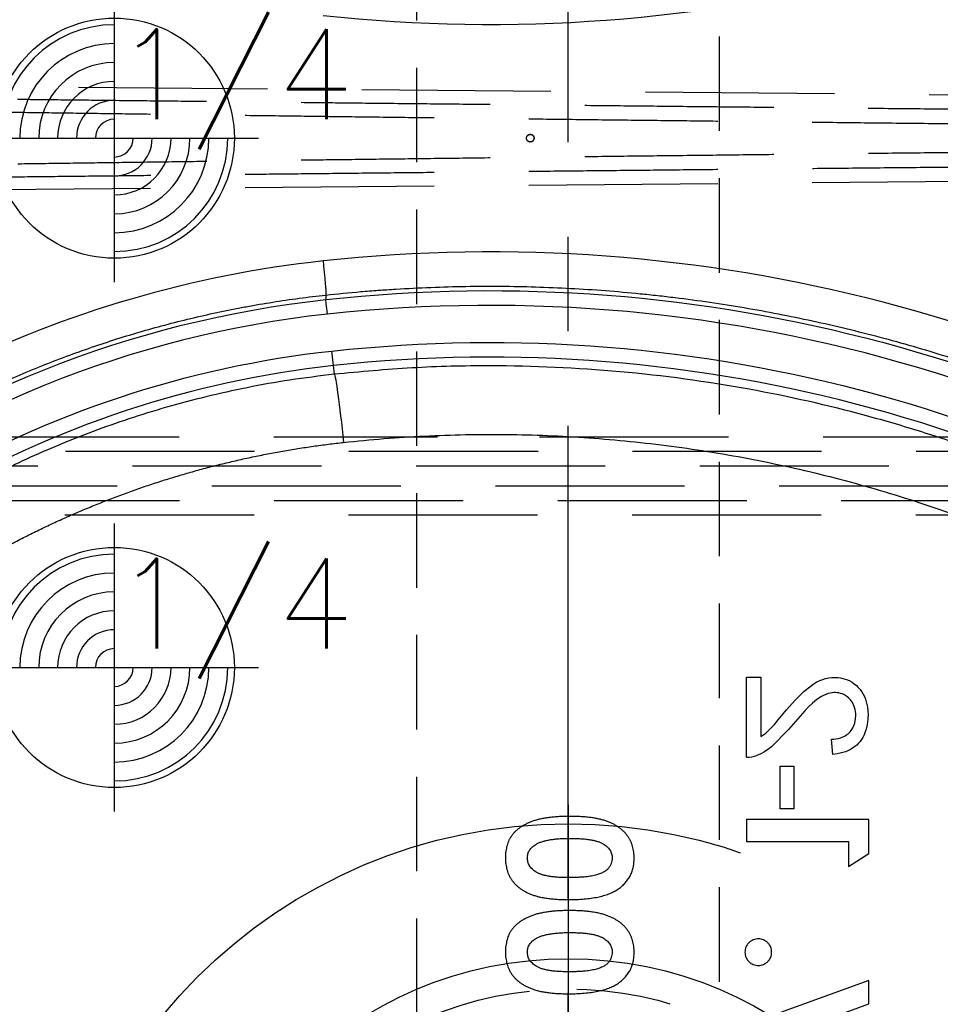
# Model space of a CAD drawing. Extents: x 2651 to 7771, y -1163 to 1075.
# Tile 272 of 490: x 4218 to 4243, y 665 to 691. Entities that reach past the tile are written whole.
import ezdxf

# ---------------------------------------------------------------- set-up
doc = ezdxf.new("R2010")
doc.units = 0
doc.header["$LTSCALE"] = 10
for name, pattern in [('CENTER', [2, 1.25, -0.25, 0.25, -0.25]), ('CNSCEN', [17, 15, -1, 0, -1]), ('CNSHID', [4, 3, -1]), ('DASHED', [0.75, 0.5, -0.25]), ('HIDDEN', [0.375, 0.25, -0.125])]:
    doc.linetypes.add(name, pattern=pattern)
doc.layers.get('0').update_dxf_attribs({"linetype": 'CONTINUOUS'})
doc.layers.get('Defpoints').update_dxf_attribs({"linetype": 'CONTINUOUS'})
for name, color, linetype in [('1', 7, 'CONTINUOUS'), ('CEN', 1, 'CENTER'), ('COOL', 150, 'HIDDEN'), ('DIM', 3, 'CONTINUOUS'), ('LAYER_108', 7, 'CONTINUOUS'), ('PIN', 3, 'CONTINUOUS'), ('WL1-HL', 4, 'CNSHID'), ('WOR1-CL', 1, 'CNSCEN')]:
    doc.layers.add(name, color=color, linetype=linetype)
doc.styles.get("Standard").update_dxf_attribs({"font": 'romans.shx'})
doc.dimstyles.new('MM& INCH5', dxfattribs={"dimtxt": 5, "dimasz": 2.5, "dimexe": 1, "dimexo": 0.5, "dimtad": 0, "dimrnd": 1.38778e-17, "dimzin": 9, "dimdsep": 46, "dimtxsty": 'Standard', "dimblk": 'CLOSED', "dimcen": 0, "dimclrd": 3, "dimclre": 3, "dimclrt": 3, "dimazin": 2, "dimtfac": 0.75, "dimtofl": 0, "dimtmove": 0, "dimatfit": 3, "dimfxl": 0, "dimtolj": 1, "dimarcsym": 0})

# ---------------------------------------------------------------- blocks, each defined once
blk = doc.blocks.new('DSD')
at = {"layer": '1', "color": 7, "linetype": 'Continuous'}
for p, q in [((478.967, 542.722), (476.666, 541.888)), ((476.666, 541.269), (479.905, 542.443)), ((476.666, 541.888), (476.666, 541.269))]:
    blk.add_line(p, q, dxfattribs=at)
at = {"layer": '1', "color": 6, "linetype": 'DASHED'}
for p, q in [((499.898, 528.58), (462.919, 528.58)), ((501.545, 528.191), (468.644, 528.191)), ((468.644, 527.673), (501.545, 527.673)), ((462.919, 527.284), (499.898, 527.284)), ((500.665, 520.364), (462.577, 520.032)), ((462.577, 517.956), (500.665, 517.624))]:
    blk.add_line(p, q, dxfattribs=at)
at = {"layer": '1', "color": 252, "linetype": 'Continuous'}
for p, q in [((490.803, 525.238), (490.828, 525.01)), ((490.828, 525.01), (490.87, 524.624))]:
    blk.add_line(p, q, dxfattribs=at)
at = {"layer": '1', "color": 110, "linetype": 'Continuous'}
for centre, radius, start, end in [((487.959, 551.472), 27.988, 276.2148, 338.982), ((486.693, 563.151), 39.735, 230.6179, 276.2068)]:
    blk.add_arc(centre, radius, start, end, dxfattribs=at)
at = {"layer": '1', "color": 252, "linetype": 'Continuous', "extrusion": (0, 0, -1)}
for centre, radius, start, end in [((-487.959, 551.472), 28.376, 202.1388, 263.7853), ((-486.693, 563.151), 38.753, 263.8121, 306.7396), ((-486.693, 563.151), 40.124, 263.7932, 306.1972), ((-487.959, 551.472), 27.006, 239.4774, 263.8121)]:
    blk.add_arc(centre, radius, start, end, dxfattribs=at)
at = {"layer": '1', "color": 252, "linetype": 'Continuous'}
for centre, radius, start, end in [((486.693, 563.151), 38.365, 233.2604, 276.1879), ((487.959, 551.472), 26.617, 276.1879, 300.5226)]:
    blk.add_arc(centre, radius, start, end, dxfattribs=at)
for centre, major_axis, start_param, end_param in [((486.674, 563.151), (-41.149, 0), 0.952596, 1.678692), ((487.939, 551.472), (-29.401, 0), 1.678696, 2.031295), ((486.674, 474.837), (-41.149, 0), 4.604494, 5.330589)]:
    blk.add_ellipse(centre, major_axis=major_axis, ratio=1, start_param=start_param, end_param=end_param, dxfattribs=at)
at = {"layer": '1', "color": 252, "linetype": 'Continuous', "extrusion": (0, 0, -1)}
blk.add_ellipse((490.608, 527.041), major_axis=(-0.196, 1.803), ratio=0.026024, start_param=3.150322, end_param=4.715216, dxfattribs=at)
at = {"layer": '1', "color": 7, "linetype": 'Continuous'}
for points, knots in [([(484.61, 541.622), (484.539, 541.621), (484.4, 541.62), (484.2, 541.607), (484.015, 541.587), (483.845, 541.558), (483.69, 541.521), (483.552, 541.475), (483.427, 541.422), (483.353, 541.378), (483.317, 541.356)], [0, 0, 0, 0, 0.161071, 0.310789, 0.449904, 0.578376, 0.696617, 0.805987, 0.906562, 1, 1, 1, 1]), ([(486.281, 540.515), (486.28, 540.543), (486.279, 540.6), (486.272, 540.684), (486.258, 540.763), (486.24, 540.839), (486.216, 540.912), (486.187, 540.982), (486.152, 541.047), (486.112, 541.11), (486.067, 541.168), (486.016, 541.223), (485.96, 541.276), (485.897, 541.325), (485.83, 541.37), (485.757, 541.412), (485.679, 541.451), (485.594, 541.487), (485.502, 541.519), (485.402, 541.547), (485.292, 541.57), (485.173, 541.589), (485.046, 541.603), (484.909, 541.614), (484.763, 541.621), (484.662, 541.622), (484.61, 541.622)], [0, 0, 0, 0, 0.038217, 0.074867, 0.110158, 0.144454, 0.17808, 0.211171, 0.243687, 0.275872, 0.308376, 0.341263, 0.37515, 0.409655, 0.445157, 0.482073, 0.520576, 0.560554, 0.603108, 0.648689, 0.697948, 0.750768, 0.807309, 0.867656, 0.931861, 1, 1, 1, 1]), ([(483.317, 541.356), (483.282, 541.331), (483.213, 541.282), (483.123, 541.196), (483.047, 541.103), (482.984, 541.003), (482.935, 540.895), (482.901, 540.78), (482.881, 540.658), (482.878, 540.574), (482.876, 540.531)], [0, 0, 0, 0, 0.132314, 0.2587, 0.380912, 0.500535, 0.620923, 0.742376, 0.868281, 1, 1, 1, 1]), ([(479.592, 540.875), (479.569, 540.873), (479.522, 540.871), (479.456, 540.85), (479.395, 540.818), (479.342, 540.773), (479.297, 540.719), (479.264, 540.658), (479.244, 540.591), (479.242, 540.545), (479.241, 540.522)], [0, 0, 0, 0, 0.128226, 0.250531, 0.372639, 0.499833, 0.627179, 0.749842, 0.87294, 1, 1, 1, 1]), ([(479.946, 540.522), (479.945, 540.545), (479.943, 540.591), (479.923, 540.658), (479.889, 540.719), (479.844, 540.773), (479.79, 540.819), (479.729, 540.85), (479.662, 540.871), (479.616, 540.873), (479.592, 540.875)], [0, 0, 0, 0, 0.126678, 0.249735, 0.372031, 0.499739, 0.627447, 0.750221, 0.872159, 1, 1, 1, 1]), ([(483.458, 540.517), (483.459, 540.543), (483.461, 540.592), (483.481, 540.665), (483.512, 540.733), (483.55, 540.785), (483.585, 540.824), (483.618, 540.851), (483.654, 540.877), (483.695, 540.9), (483.741, 540.922), (483.79, 540.943), (483.845, 540.961), (483.904, 540.978), (483.969, 540.993), (484.041, 541.006), (484.12, 541.017), (484.205, 541.025), (484.298, 541.032), (484.398, 541.037), (484.505, 541.04), (484.579, 541.04), (484.617, 541.041)], [0, 0, 0, 0, 0.053834, 0.105543, 0.158054, 0.211987, 0.240207, 0.269794, 0.301343, 0.334608, 0.370284, 0.408089, 0.448681, 0.492069, 0.538664, 0.590371, 0.646388, 0.707195, 0.772947, 0.843643, 0.919308, 1, 1, 1, 1]), ([(484.617, 541.041), (484.666, 541.04), (484.761, 541.039), (484.897, 541.033), (485.021, 541.021), (485.133, 541.006), (485.233, 540.985), (485.322, 540.961), (485.399, 540.932), (485.465, 540.897), (485.52, 540.86), (485.568, 540.818), (485.609, 540.775), (485.642, 540.729), (485.668, 540.68), (485.686, 540.628), (485.697, 540.573), (485.699, 540.536), (485.7, 540.517)], [0, 0, 0, 0, 0.110734, 0.212341, 0.305502, 0.389835, 0.46669, 0.535262, 0.596763, 0.651066, 0.701036, 0.74786, 0.791833, 0.834284, 0.875334, 0.916035, 0.957652, 1, 1, 1, 1]), ([(479.241, 540.522), (479.242, 540.498), (479.244, 540.452), (479.263, 540.385), (479.297, 540.325), (479.342, 540.271), (479.395, 540.226), (479.456, 540.193), (479.522, 540.172), (479.569, 540.17), (479.592, 540.169)], [0, 0, 0, 0, 0.12712, 0.250277, 0.371969, 0.499375, 0.62663, 0.749351, 0.871713, 1, 1, 1, 1]), ([(479.592, 540.169), (479.616, 540.17), (479.662, 540.172), (479.729, 540.193), (479.79, 540.226), (479.844, 540.271), (479.889, 540.325), (479.923, 540.385), (479.943, 540.452), (479.945, 540.498), (479.946, 540.522)], [0, 0, 0, 0, 0.127902, 0.249898, 0.37328, 0.501049, 0.628817, 0.750146, 0.873261, 1, 1, 1, 1]), ([(482.876, 540.531), (482.877, 540.503), (482.878, 540.448), (482.886, 540.366), (482.9, 540.288), (482.919, 540.212), (482.943, 540.14), (482.973, 540.07), (483.009, 540.003), (483.05, 539.94), (483.096, 539.879), (483.149, 539.822), (483.207, 539.768), (483.271, 539.719), (483.341, 539.673), (483.416, 539.63), (483.497, 539.591), (483.584, 539.555), (483.679, 539.523), (483.782, 539.496), (483.893, 539.473), (484.014, 539.454), (484.143, 539.439), (484.281, 539.429), (484.428, 539.422), (484.528, 539.422), (484.58, 539.421)], [0, 0, 0, 0, 0.036635, 0.072034, 0.106626, 0.140306, 0.173619, 0.206426, 0.239067, 0.271883, 0.30484, 0.338529, 0.372616, 0.407548, 0.443719, 0.481312, 0.520113, 0.560913, 0.604025, 0.650075, 0.699572, 0.752363, 0.808789, 0.868954, 0.932675, 1, 1, 1, 1]), ([(484.58, 540.003), (484.529, 540.003), (484.431, 540.003), (484.29, 540.011), (484.161, 540.021), (484.044, 540.037), (483.94, 540.056), (483.849, 540.081), (483.769, 540.11), (483.701, 540.144), (483.644, 540.181), (483.594, 540.221), (483.552, 540.264), (483.517, 540.309), (483.49, 540.357), (483.471, 540.408), (483.46, 540.462), (483.458, 540.498), (483.458, 540.517)], [0, 0, 0, 0, 0.112115, 0.215802, 0.310203, 0.395993, 0.47341, 0.542778, 0.604548, 0.659357, 0.708764, 0.755356, 0.798687, 0.840017, 0.880203, 0.919733, 0.959049, 1, 1, 1, 1]), ([(484.58, 539.421), (484.632, 539.422), (484.734, 539.422), (484.882, 539.429), (485.021, 539.44), (485.151, 539.454), (485.272, 539.474), (485.385, 539.497), (485.489, 539.524), (485.583, 539.557), (485.671, 539.593), (485.752, 539.632), (485.827, 539.674), (485.896, 539.718), (485.959, 539.767), (486.017, 539.817), (486.067, 539.871), (486.113, 539.928), (486.153, 539.988), (486.188, 540.052), (486.216, 540.12), (486.24, 540.191), (486.258, 540.267), (486.272, 540.346), (486.279, 540.429), (486.28, 540.486), (486.281, 540.515)], [0, 0, 0, 0, 0.068491, 0.133077, 0.193829, 0.251083, 0.304401, 0.354408, 0.401295, 0.444701, 0.485692, 0.524676, 0.562307, 0.597947, 0.632474, 0.665752, 0.697985, 0.729586, 0.760825, 0.792355, 0.824313, 0.857156, 0.890927, 0.92596, 0.962061, 1, 1, 1, 1]), ([(485.7, 540.517), (485.699, 540.499), (485.698, 540.463), (485.687, 540.411), (485.67, 540.362), (485.645, 540.316), (485.613, 540.272), (485.575, 540.232), (485.529, 540.195), (485.495, 540.173), (485.477, 540.162)], [0, 0, 0, 0, 0.124035, 0.242846, 0.360342, 0.479042, 0.599334, 0.725488, 0.858549, 1, 1, 1, 1]), ([(485.477, 540.162), (485.453, 540.149), (485.403, 540.122), (485.318, 540.09), (485.223, 540.063), (485.116, 540.04), (484.998, 540.024), (484.868, 540.011), (484.728, 540.004), (484.631, 540.003), (484.58, 540.003)], [0, 0, 0, 0, 0.088871, 0.186355, 0.294078, 0.412237, 0.541778, 0.682703, 0.835096, 1, 1, 1, 1]), ([(484.61, 539.131), (484.539, 539.13), (484.4, 539.129), (484.2, 539.116), (484.015, 539.096), (483.845, 539.066), (483.69, 539.03), (483.552, 538.984), (483.427, 538.931), (483.353, 538.886), (483.317, 538.865)], [0, 0, 0, 0, 0.161071, 0.310789, 0.449904, 0.578376, 0.696617, 0.805987, 0.906562, 1, 1, 1, 1]), ([(486.281, 538.023), (486.28, 538.052), (486.279, 538.109), (486.272, 538.192), (486.258, 538.272), (486.24, 538.348), (486.216, 538.421), (486.187, 538.491), (486.152, 538.556), (486.112, 538.618), (486.067, 538.677), (486.016, 538.732), (485.96, 538.785), (485.897, 538.833), (485.83, 538.879), (485.757, 538.921), (485.679, 538.96), (485.594, 538.996), (485.502, 539.028), (485.402, 539.056), (485.292, 539.079), (485.173, 539.098), (485.046, 539.112), (484.909, 539.123), (484.763, 539.13), (484.662, 539.13), (484.61, 539.131)], [0, 0, 0, 0, 0.038217, 0.074867, 0.110158, 0.144454, 0.17808, 0.211171, 0.243687, 0.275872, 0.308376, 0.341263, 0.37515, 0.409655, 0.445157, 0.482073, 0.520576, 0.560554, 0.603108, 0.648689, 0.697948, 0.750768, 0.807309, 0.867656, 0.931861, 1, 1, 1, 1]), ([(483.317, 538.865), (483.282, 538.84), (483.213, 538.79), (483.123, 538.704), (483.047, 538.612), (482.984, 538.511), (482.935, 538.404), (482.901, 538.289), (482.881, 538.167), (482.878, 538.083), (482.876, 538.04)], [0, 0, 0, 0, 0.132314, 0.2587, 0.380912, 0.500535, 0.620923, 0.742376, 0.868281, 1, 1, 1, 1]), ([(483.458, 538.026), (483.459, 538.051), (483.461, 538.101), (483.481, 538.174), (483.512, 538.242), (483.55, 538.294), (483.585, 538.333), (483.618, 538.36), (483.654, 538.386), (483.695, 538.409), (483.741, 538.431), (483.79, 538.452), (483.845, 538.47), (483.904, 538.487), (483.969, 538.502), (484.041, 538.515), (484.12, 538.526), (484.205, 538.534), (484.298, 538.541), (484.398, 538.546), (484.505, 538.548), (484.579, 538.549), (484.617, 538.549)], [0, 0, 0, 0, 0.053834, 0.105543, 0.158054, 0.211987, 0.240207, 0.269794, 0.301343, 0.334608, 0.370284, 0.408089, 0.448681, 0.492069, 0.538664, 0.590371, 0.646388, 0.707195, 0.772947, 0.843643, 0.919308, 1, 1, 1, 1]), ([(484.617, 538.549), (484.666, 538.549), (484.761, 538.548), (484.897, 538.542), (485.021, 538.53), (485.133, 538.515), (485.233, 538.494), (485.322, 538.47), (485.399, 538.441), (485.465, 538.406), (485.52, 538.368), (485.568, 538.327), (485.609, 538.284), (485.642, 538.238), (485.668, 538.189), (485.686, 538.137), (485.697, 538.082), (485.699, 538.045), (485.7, 538.026)], [0, 0, 0, 0, 0.110734, 0.212341, 0.305502, 0.389835, 0.46669, 0.535262, 0.596763, 0.651066, 0.701036, 0.74786, 0.791833, 0.834284, 0.875334, 0.916035, 0.957652, 1, 1, 1, 1]), ([(482.876, 538.04), (482.877, 538.012), (482.878, 537.957), (482.886, 537.875), (482.9, 537.797), (482.919, 537.721), (482.943, 537.648), (482.973, 537.579), (483.009, 537.512), (483.05, 537.449), (483.096, 537.388), (483.149, 537.331), (483.207, 537.277), (483.271, 537.228), (483.341, 537.182), (483.416, 537.139), (483.497, 537.1), (483.584, 537.064), (483.679, 537.032), (483.782, 537.005), (483.893, 536.982), (484.014, 536.963), (484.143, 536.948), (484.281, 536.938), (484.428, 536.931), (484.528, 536.931), (484.58, 536.93)], [0, 0, 0, 0, 0.036635, 0.072034, 0.106626, 0.140306, 0.173619, 0.206426, 0.239067, 0.271883, 0.30484, 0.338529, 0.372616, 0.407548, 0.443719, 0.481312, 0.520113, 0.560913, 0.604025, 0.650075, 0.699572, 0.752363, 0.808789, 0.868954, 0.932675, 1, 1, 1, 1]), ([(484.58, 537.511), (484.529, 537.512), (484.431, 537.512), (484.29, 537.52), (484.161, 537.53), (484.044, 537.546), (483.94, 537.565), (483.849, 537.59), (483.769, 537.618), (483.701, 537.652), (483.644, 537.69), (483.594, 537.73), (483.552, 537.773), (483.517, 537.818), (483.49, 537.866), (483.471, 537.917), (483.46, 537.971), (483.458, 538.007), (483.458, 538.026)], [0, 0, 0, 0, 0.112115, 0.215802, 0.310203, 0.395993, 0.47341, 0.542778, 0.604548, 0.659357, 0.708764, 0.755356, 0.798687, 0.840017, 0.880203, 0.919733, 0.959049, 1, 1, 1, 1]), ([(484.58, 536.93), (484.632, 536.931), (484.734, 536.931), (484.882, 536.938), (485.021, 536.949), (485.151, 536.963), (485.272, 536.983), (485.385, 537.006), (485.489, 537.033), (485.583, 537.066), (485.671, 537.102), (485.752, 537.141), (485.827, 537.183), (485.896, 537.227), (485.959, 537.275), (486.017, 537.326), (486.067, 537.38), (486.113, 537.437), (486.153, 537.497), (486.188, 537.561), (486.216, 537.629), (486.24, 537.7), (486.258, 537.776), (486.272, 537.855), (486.279, 537.938), (486.28, 537.994), (486.281, 538.023)], [0, 0, 0, 0, 0.068491, 0.133077, 0.193829, 0.251083, 0.304401, 0.354408, 0.401295, 0.444701, 0.485692, 0.524676, 0.562307, 0.597947, 0.632474, 0.665752, 0.697985, 0.729586, 0.760825, 0.792355, 0.824313, 0.857156, 0.890927, 0.92596, 0.962061, 1, 1, 1, 1]), ([(485.7, 538.026), (485.699, 538.008), (485.698, 537.972), (485.687, 537.92), (485.67, 537.871), (485.645, 537.825), (485.613, 537.781), (485.575, 537.741), (485.529, 537.704), (485.495, 537.682), (485.477, 537.671)], [0, 0, 0, 0, 0.124035, 0.242846, 0.360342, 0.479042, 0.599334, 0.725488, 0.858549, 1, 1, 1, 1]), ([(485.477, 537.671), (485.453, 537.658), (485.403, 537.631), (485.318, 537.599), (485.223, 537.572), (485.116, 537.549), (484.998, 537.533), (484.868, 537.52), (484.728, 537.513), (484.631, 537.512), (484.58, 537.511)], [0, 0, 0, 0, 0.088871, 0.186355, 0.294078, 0.412237, 0.541778, 0.682703, 0.835096, 1, 1, 1, 1]), ([(491.031, 523.143), (490.723, 523.11), (490.262, 523.065), (489.722, 523.022), (489.491, 523.006), (489.337, 522.996), (489.259, 522.991), (488.565, 522.948), (487.331, 522.9), (485.483, 522.913), (484.252, 522.979), (483.33, 523.049), (482.869, 523.09), (482.331, 523.146), (482.101, 523.172), (481.947, 523.19), (481.87, 523.2), (481.18, 523.284), (479.961, 523.463), (478.157, 523.812), (476.376, 524.241), (474.619, 524.75), (472.886, 525.339), (471.176, 526.008), (470.052, 526.508), (469.354, 526.838), (469.215, 526.905), (469.007, 527.006), (468.937, 527.04), (468.799, 527.109), (468.453, 527.281), (468.11, 527.458), (467.292, 527.892), (466.216, 528.495), (464.646, 529.472), (463.628, 530.172), (463.127, 530.534)], [0, 0, 0, 0, 0.03125, 0.046875, 0.054688, 0.054688, 0.0625, 0.0625, 0.125, 0.1875, 0.25, 0.25, 0.28125, 0.296875, 0.304688, 0.304688, 0.3125, 0.3125, 0.375, 0.4375, 0.5, 0.5625, 0.625, 0.6875, 0.75, 0.75, 0.765625, 0.765625, 0.773438, 0.773438, 0.78125, 0.8125, 0.8125, 0.875, 0.9375, 1, 1, 1, 1]), ([(501.742, 526.531), (501.328, 526.302), (500.909, 526.084), (500.378, 525.824), (500.271, 525.773), (500.111, 525.697), (500.057, 525.672), (499.95, 525.622), (499.682, 525.498), (499.413, 525.378), (498.764, 525.1), (497.89, 524.751), (496.56, 524.293), (495.207, 523.902), (494.291, 523.685), (493.715, 523.564), (493.541, 523.528), (493.367, 523.495), (493.251, 523.472), (493.193, 523.462), (492.902, 523.408), (492.67, 523.368), (491.969, 523.257), (491.501, 523.194), (491.031, 523.143)], [0, 0, 0, 0, 0.125, 0.125, 0.15625, 0.15625, 0.171875, 0.171875, 0.1875, 0.25, 0.25, 0.375, 0.5, 0.625, 0.75, 0.75, 0.78125, 0.796875, 0.796875, 0.8125, 0.8125, 0.875, 0.875, 1, 1, 1, 1])]:
    blk.add_open_spline(points, degree=3, knots=knots, dxfattribs=at)
at = {"layer": '1', "color": 252, "linetype": 'Continuous'}
for points, weights, degree in [([(490.56, 527.041), (481.685, 526.077), (473.041, 528.306), (465.739, 533.443)], [1, 0.957116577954, 0.957116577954, 1], 3), ([(499.831, 529.985), (496.958, 528.39), (493.826, 527.396), (490.56, 527.041)], [1, 0.98681524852, 0.98681524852, 1], 3), ([(491.105, 522.242), (491.008, 523.137), (491.031, 523.143)], [1, 0.709642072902, 1], 2)]:
    blk.add_rational_spline(points, weights, degree=degree, dxfattribs=at)
for points, knots in [([(464.023, 532.479), (464.378, 532.222), (465.095, 531.703), (466.214, 530.966), (467.376, 530.255), (468.583, 529.575), (469.835, 528.93), (471.131, 528.321), (472.47, 527.753), (473.851, 527.229), (475.274, 526.752), (477.26, 526.172), (481.032, 525.318), (485.084, 524.958), (488.752, 525.048), (490.12, 525.175), (490.803, 525.238)], [0, 0, 0, 0, 0.046368, 0.093547, 0.141537, 0.190338, 0.23995, 0.290372, 0.341606, 0.393651, 0.446506, 0.500173, 0.612317, 0.8549, 0.92745, 1, 1, 1, 1]), ([(490.803, 525.238), (491.196, 525.286), (491.969, 525.38), (493.103, 525.584), (494.191, 525.824), (495.234, 526.101), (496.23, 526.409), (497.179, 526.743), (498.082, 527.099), (498.938, 527.473), (499.748, 527.862), (500.513, 528.258), (501.002, 528.537), (501.241, 528.674)], [0, 0, 0, 0, 0.107215, 0.211168, 0.31186, 0.409292, 0.503461, 0.59437, 0.682018, 0.766405, 0.847531, 0.925396, 1, 1, 1, 1]), ([(490.989, 523.649), (491, 523.548), (491.011, 523.448), (491.026, 523.305), (491.03, 523.265), (491.031, 523.26)], [0, 0, 0, 0, 0.5, 0.5, 1, 1, 1, 1])]:
    blk.add_open_spline(points, degree=3, knots=knots, dxfattribs=at)
at = {"layer": '1', "color": 6, "linetype": 'DASHED'}
for points in [[(462.929, 528.968), (499.908, 528.968)], [(485.379, 526.896), (462.929, 526.896)], [(499.908, 526.896), (488.074, 526.896)]]:
    blk.add_open_spline(points, degree=1, dxfattribs=at)
at = {"layer": '1', "color": 252, "linetype": 'Continuous'}
blk.add_open_spline([(491.031, 523.143), (491.031, 523.183), (491.031, 523.223), (491.031, 523.263)], degree=3, dxfattribs=at)
at = {"layer": '1', "color": 6, "linetype": 'DASHED'}
for points in [[(500.663, 520.032), (489.514, 519.905), (477.159, 519.779), (464.185, 519.659)], [(464.183, 519.273), (477.159, 519.399), (489.514, 519.544), (500.665, 519.7)], [(500.665, 518.288), (489.514, 518.444), (477.159, 518.589), (464.183, 518.715)], [(464.185, 518.328), (477.159, 518.209), (489.514, 518.083), (500.663, 517.956)]]:
    blk.add_rational_spline(points, [1, 0.984198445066, 0.984198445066, 1], degree=3, dxfattribs=at)
at = {"layer": 'CEN'}
blk.add_circle((485.625, 518.994), 0.102, dxfattribs=at)
blk = doc.blocks.new('*D116')
at = {"layer": 'Defpoints', "color": 0}
for p in [(4278.684, 927.642), (4278.684, 906.842), (4171.684, 387.642)]:
    blk.add_point(p, dxfattribs=at)
at = {"layer": 'DIM', "color": 3, "lineweight": -2}
blk.add_line((4278.684, 907.342), (4278.684, 927.642), dxfattribs=at)
at = {"layer": 'DIM', "color": 3, "insert": (4278.684, 950.648), "char_height": 5, "attachment_point": 5, "rotation": 90}
blk.add_mtext('\\A1;107 [4.213]', dxfattribs=at)
blk = doc.blocks.new('_Closed')
at = {"color": 0, "linetype": 'ByBlock', "lineweight": -2}
for p, q in [((-1, 0.167), (0, 0)), ((-1, 0.167), (-1, -0.167)), ((0, 0), (-1, -0.167)), ((0, 0), (-1, 0))]:
    blk.add_line(p, q, dxfattribs=at)
blk = doc.blocks.new('*D117')
at = {"layer": 'Defpoints', "color": 0}
for p in [(4291.684, 927.642), (4291.684, 912.642), (4171.684, 387.642)]:
    blk.add_point(p, dxfattribs=at)
at = {"layer": 'DIM', "color": 3, "lineweight": -2}
blk.add_line((4291.684, 913.142), (4291.684, 927.642), dxfattribs=at)
at = {"layer": 'DIM', "color": 3, "insert": (4291.684, 950.648), "char_height": 5, "attachment_point": 5, "rotation": 90}
blk.add_mtext('\\A1;120 [4.724]', dxfattribs=at)
blk = doc.blocks.new('*D118')
at = {"layer": 'Defpoints', "color": 0}
for p in [(4368.684, 927.642), (4368.684, 892.822), (4171.684, 387.642)]:
    blk.add_point(p, dxfattribs=at)
at = {"layer": 'DIM', "color": 3, "lineweight": -2}
blk.add_line((4368.684, 893.322), (4368.684, 927.642), dxfattribs=at)
at = {"layer": 'DIM', "color": 3, "insert": (4368.684, 950.648), "char_height": 5, "attachment_point": 5, "rotation": 90}
blk.add_mtext('\\A1;197 [7.756]', dxfattribs=at)
blk = doc.blocks.new('*D119')
at = {"layer": 'Defpoints', "color": 0}
for p in [(4376.684, 927.642), (4371.684, 807.17), (4171.684, 387.642)]:
    blk.add_point(p, dxfattribs=at)
at = {"layer": 'DIM', "color": 3, "lineweight": -2}
for p, q in [((4376.684, 922.642), (4376.684, 927.642)), ((4371.684, 917.642), (4376.684, 922.642)), ((4371.684, 807.67), (4371.684, 917.642))]:
    blk.add_line(p, q, dxfattribs=at)
at = {"layer": 'DIM', "color": 3, "insert": (4376.684, 951.005), "char_height": 5, "attachment_point": 5, "rotation": 90}
blk.add_mtext('\\A1;200 [7.874]', dxfattribs=at)
blk = doc.blocks.new('*D120')
at = {"layer": 'Defpoints', "color": 0}
for p in [(4411.684, 927.642), (4411.684, 912.642), (4171.684, 387.642)]:
    blk.add_point(p, dxfattribs=at)
at = {"layer": 'DIM', "color": 3, "lineweight": -2}
blk.add_line((4411.684, 913.142), (4411.684, 927.642), dxfattribs=at)
at = {"layer": 'DIM', "color": 3, "insert": (4411.684, 951.005), "char_height": 5, "attachment_point": 5, "rotation": 90}
blk.add_mtext('\\A1;240 [9.449]', dxfattribs=at)
blk = doc.blocks.new('*D121')
at = {"layer": 'Defpoints', "color": 0}
for p in [(4446.684, 927.642), (4446.684, 910.642), (4171.684, 387.642)]:
    blk.add_point(p, dxfattribs=at)
at = {"layer": 'DIM', "color": 3, "lineweight": -2}
blk.add_line((4446.684, 911.142), (4446.684, 927.642), dxfattribs=at)
at = {"layer": 'DIM', "color": 3, "insert": (4446.684, 953.386), "char_height": 5, "attachment_point": 5, "rotation": 90}
blk.add_mtext('\\A1;275 [10.827]', dxfattribs=at)
blk = doc.blocks.new('*D158')
at = {"layer": 'Defpoints', "color": 0}
for p in [(4247.884, 927.642), (4247.884, 766.102), (4171.684, 387.642)]:
    blk.add_point(p, dxfattribs=at)
at = {"layer": 'DIM', "color": 3, "lineweight": -2}
blk.add_line((4247.884, 766.602), (4247.884, 927.642), dxfattribs=at)
at = {"layer": 'DIM', "color": 3, "insert": (4247.884, 943.862), "char_height": 5, "attachment_point": 5, "rotation": 90}
blk.add_mtext('\\A1;76.2 [3]', dxfattribs=at)
blk = doc.blocks.new('*D159')
at = {"layer": 'Defpoints', "color": 0}
for p in [(4239.884, 927.642), (4246.684, 860.062), (4171.684, 387.642)]:
    blk.add_point(p, dxfattribs=at)
at = {"layer": 'DIM', "color": 3, "lineweight": -2}
for p, q in [((4239.884, 922.642), (4239.884, 927.642)), ((4246.684, 917.642), (4239.884, 922.642)), ((4246.684, 860.562), (4246.684, 917.642))]:
    blk.add_line(p, q, dxfattribs=at)
at = {"layer": 'DIM', "color": 3, "insert": (4239.884, 948.624), "char_height": 5, "attachment_point": 5, "rotation": 90}
blk.add_mtext('\\A1;75 [2.953]', dxfattribs=at)
blk = doc.blocks.new('*D160')
at = {"layer": 'Defpoints', "color": 0}
for p in [(4381.212, 797.642), (4473.321, 797.642), (4171.684, 387.642)]:
    blk.add_point(p, dxfattribs=at)
at = {"layer": 'DIM', "color": 3, "lineweight": -2}
blk.add_line((4381.712, 797.642), (4473.321, 797.642), dxfattribs=at)
at = {"layer": 'DIM', "color": 3, "insert": (4499.065, 797.642), "char_height": 5, "attachment_point": 5}
blk.add_mtext('\\A1;410 [16.142]', dxfattribs=at)
blk = doc.blocks.new('*D161')
at = {"layer": 'Defpoints', "color": 0}
for p in [(4274.104, 832.642), (4473.321, 832.642), (4171.684, 387.642)]:
    blk.add_point(p, dxfattribs=at)
at = {"layer": 'DIM', "color": 3, "lineweight": -2}
blk.add_line((4274.604, 832.642), (4473.321, 832.642), dxfattribs=at)
at = {"layer": 'DIM', "color": 3, "insert": (4496.684, 832.642), "char_height": 5, "attachment_point": 5}
blk.add_mtext('\\A1;445 [17.52]', dxfattribs=at)
blk = doc.blocks.new('*D162')
at = {"layer": 'Defpoints', "color": 0}
for p in [(4271.924, 879.642), (4485.526, 879.642), (4171.684, 387.642)]:
    blk.add_point(p, dxfattribs=at)
at = {"layer": 'DIM', "color": 3, "lineweight": -2}
blk.add_line((4272.424, 879.642), (4485.526, 879.642), dxfattribs=at)
at = {"layer": 'DIM', "color": 3, "insert": (4508.889, 879.642), "char_height": 5, "attachment_point": 5}
blk.add_mtext('\\A1;492 [19.37]', dxfattribs=at)
blk = doc.blocks.new('*D163')
at = {"layer": 'Defpoints', "color": 0}
for p in [(4285.884, 899.642), (4485.526, 899.642), (4171.684, 387.642)]:
    blk.add_point(p, dxfattribs=at)
at = {"layer": 'DIM', "color": 3, "lineweight": -2}
blk.add_line((4286.384, 899.642), (4485.526, 899.642), dxfattribs=at)
at = {"layer": 'DIM', "color": 3, "insert": (4511.27, 899.642), "char_height": 5, "attachment_point": 5}
blk.add_mtext('\\A1;512 [20.157]', dxfattribs=at)
blk = doc.blocks.new('*D164')
at = {"layer": 'Defpoints', "color": 0}
for p in [(4266.934, 743.242), (4473.321, 743.242), (4171.684, 387.642)]:
    blk.add_point(p, dxfattribs=at)
at = {"layer": 'DIM', "color": 3, "lineweight": -2}
blk.add_line((4267.434, 743.242), (4473.321, 743.242), dxfattribs=at)
at = {"layer": 'DIM', "color": 3, "insert": (4494.303, 743.242), "char_height": 5, "attachment_point": 5}
blk.add_mtext('\\A1;355.6 [14]', dxfattribs=at)
blk = doc.blocks.new('*D165')
at = {"layer": 'Defpoints', "color": 0}
for p in [(4446.684, 762.642), (4473.321, 762.642), (4171.684, 387.642)]:
    blk.add_point(p, dxfattribs=at)
at = {"layer": 'DIM', "color": 3, "lineweight": -2}
blk.add_line((4447.184, 762.642), (4473.321, 762.642), dxfattribs=at)
at = {"layer": 'DIM', "color": 3, "insert": (4499.065, 762.642), "char_height": 5, "attachment_point": 5}
blk.add_mtext('\\A1;375 [14.764]', dxfattribs=at)
blk = doc.blocks.new('*D166')
at = {"layer": 'Defpoints', "color": 0}
for p in [(4446.684, 719.642), (4473.321, 719.642), (4171.684, 387.642)]:
    blk.add_point(p, dxfattribs=at)
at = {"layer": 'DIM', "color": 3, "lineweight": -2}
blk.add_line((4447.184, 719.642), (4473.321, 719.642), dxfattribs=at)
at = {"layer": 'DIM', "color": 3, "insert": (4499.065, 719.642), "char_height": 5, "attachment_point": 5}
blk.add_mtext('\\A1;332 [13.071]', dxfattribs=at)
blk = doc.blocks.new('*D190')
at = {"layer": 'Defpoints', "color": 0}
for p in [(4401.864, 859.642), (4485.526, 859.642), (4171.684, 387.642)]:
    blk.add_point(p, dxfattribs=at)
at = {"layer": 'DIM', "color": 3, "lineweight": -2}
blk.add_line((4402.364, 859.642), (4485.526, 859.642), dxfattribs=at)
at = {"layer": 'DIM', "color": 3, "insert": (4511.27, 859.642), "char_height": 5, "attachment_point": 5}
blk.add_mtext('\\A1;472 [18.583]', dxfattribs=at)
blk = doc.blocks.new('117')
at = {"layer": 'WL1-HL'}
for radius in [13.87, 10.3]:
    blk.add_circle((254.95, 1693.104), radius, dxfattribs=at)
at = {"layer": 'WOR1-CL'}
blk.add_line((254.95, 1707.474), (254.95, 1678.734), dxfattribs=at)
blk = doc.blocks.new('A$C257357D5')
at = {"layer": 'COOL', "color": 1, "linetype": 'CENTER'}
blk.add_line((61, -60.106), (61, 35), dxfattribs=at)
at = {"layer": 'COOL'}
blk.add_lwpolyline([(57, -49.388), (57, 32.691), (61, 35), (65, 32.691), (65, -49.388)], dxfattribs=at)
blk.add_circle((61, -32), 9.5, dxfattribs=at)
blk.add_blockref('117', (-193.95, -1725.104), dxfattribs=at)
blk = doc.blocks.new('*U6', base_point=(965.4695, 1808.9548))
blk.add_circle((965.4695, 1808.9548), 0.5)
for radius, start, end in [(0.4724, 90, 180), (0.3937, 90, 180), (0.315, 90, 180), (0.2362, 90, 180), (0.1575, 90, 180), (0.0787, 90, 180), (0.0787, 270, 0), (0.1575, 270, 0), (0.2362, 270, 0), (0.315, 270, 0), (0.3937, 270, 0), (0.4724, 270, 0)]:
    blk.add_arc((965.4695, 1808.9548), radius, start, end)
at = {"layer": 'PIN'}
for p, q in [((965.4695, 1809.5548), (965.4695, 1808.3548)), ((964.8695, 1808.9548), (966.0695, 1808.9548))]:
    blk.add_line(p, q, dxfattribs=at)

msp = doc.modelspace()

# ---------------------------------------------------------------- linework, layer by layer
at = {"layer": 'CEN'}
msp.add_circle((4231.684, 687.642), 0.1, dxfattribs=at)
at = {"layer": 'LAYER_108', "color": 0, "linetype": 'Continuous'}
for p, q in [((4237.404, 671.271), (4237.404, 673.386)), ((4237.404, 673.386), (4237.781, 673.386)), ((4237.781, 673.386), (4237.781, 671.817)), ((4239.691, 671.345), (4239.65, 671.749)), ((4238.291, 671.03), (4238.652, 671.03)), ((4238.291, 669.902), (4238.291, 671.03)), ((4238.652, 671.03), (4238.652, 669.902)), ((4238.652, 669.902), (4238.291, 669.902)), ((4237.404, 669.623), (4237.404, 669.041)), ((4240.643, 669.623), (4237.404, 669.623)), ((4240.643, 668.724), (4240.643, 669.623)), ((4237.404, 669.041), (4240.103, 669.041)), ((4240.103, 669.041), (4240.103, 668.377)), ((4240.103, 668.377), (4240.643, 668.724))]:
    msp.add_line(p, q, dxfattribs=at)
for points in [[(4237.781, 671.817, 0), (4237.911, 671.91, 0), (4238.029, 672.018, 0), (4238.14, 672.137, 0), (4238.245, 672.258, 0), (4238.464, 672.519, 0), (4238.688, 672.778, 0), (4238.927, 673.018, 0), (4239.196, 673.222, 0), (4239.267, 673.263, 0), (4239.341, 673.299, 0), (4239.418, 673.329, 0), (4239.496, 673.353, 0), (4239.577, 673.369, 0), (4239.659, 673.379, 0), (4239.742, 673.382, 0), (4239.824, 673.378, 0), (4239.889, 673.369, 0), (4239.952, 673.356, 0), (4240.015, 673.338, 0), (4240.076, 673.315, 0), (4240.135, 673.287, 0), (4240.196, 673.252, 0), (4240.254, 673.211, 0), (4240.309, 673.165, 0), (4240.359, 673.116, 0), (4240.408, 673.061, 0), (4240.451, 673.001, 0), (4240.49, 672.939, 0), (4240.523, 672.873, 0), (4240.55, 672.806, 0), (4240.572, 672.737, 0), (4240.59, 672.666, 0), (4240.602, 672.594, 0), (4240.614, 672.494, 0), (4240.618, 672.393, 0), (4240.616, 672.292, 0), (4240.606, 672.191, 0), (4240.589, 672.092, 0), (4240.57, 672.014, 0), (4240.545, 671.938, 0), (4240.515, 671.864, 0), (4240.478, 671.794, 0), (4240.444, 671.739, 0), (4240.406, 671.687, 0), (4240.363, 671.638, 0), (4240.318, 671.593, 0), (4240.269, 671.551, 0), (4240.211, 671.51, 0), (4240.15, 671.474, 0), (4240.087, 671.443, 0), (4240.022, 671.416, 0), (4239.914, 671.383, 0), (4239.803, 671.36, 0), (4239.691, 671.345, 0)], [(4239.65, 671.749, 0), (4239.71, 671.751, 0), (4239.769, 671.757, 0), (4239.828, 671.767, 0), (4239.886, 671.782, 0), (4239.931, 671.798, 0), (4239.975, 671.817, 0), (4240.017, 671.84, 0), (4240.058, 671.867, 0), (4240.088, 671.89, 0), (4240.116, 671.916, 0), (4240.143, 671.944, 0), (4240.168, 671.974, 0), (4240.191, 672.005, 0), (4240.215, 672.044, 0), (4240.235, 672.086, 0), (4240.253, 672.129, 0), (4240.267, 672.173, 0), (4240.281, 672.235, 0), (4240.289, 672.298, 0), (4240.292, 672.362, 0), (4240.291, 672.425, 0), (4240.286, 672.479, 0), (4240.277, 672.533, 0), (4240.263, 672.585, 0), (4240.245, 672.636, 0), (4240.227, 672.676, 0), (4240.206, 672.714, 0), (4240.182, 672.751, 0), (4240.155, 672.785, 0), (4240.126, 672.818, 0), (4240.098, 672.844, 0), (4240.069, 672.868, 0), (4240.039, 672.89, 0), (4240.007, 672.91, 0), (4239.974, 672.928, 0), (4239.932, 672.945, 0), (4239.888, 672.959, 0), (4239.843, 672.969, 0), (4239.798, 672.975, 0), (4239.754, 672.978, 0), (4239.71, 672.978, 0), (4239.666, 672.974, 0), (4239.622, 672.966, 0), (4239.56, 672.951, 0), (4239.499, 672.929, 0), (4239.441, 672.903, 0), (4239.384, 672.873, 0), (4239.263, 672.794, 0), (4239.151, 672.703, 0), (4239.045, 672.603, 0), (4238.944, 672.499, 0), (4238.518, 672.004, 0), (4238.062, 671.542, 0), (4237.972, 671.475, 0), (4237.878, 671.414, 0), (4237.779, 671.361, 0), (4237.677, 671.317, 0)]]:
    msp.add_polyline3d(points, dxfattribs=at)
msp.add_arc((4237.429, 671.975), 0.704, 267.9845, 290.6318, dxfattribs=at)

# ---------------------------------------------------------------- block references
at = {"layer": 'DIM', "rotation": 180}
msp.add_blockref('DSD', (4717.309, 1206.636), dxfattribs=at)
at = {"layer": 'DIM'}
msp.add_blockref('A$C257357D5', (4171.684, 687.642), dxfattribs=at)
at = {"layer": 'PIN', "xscale": 6.35, "yscale": 6.35, "zscale": 6.35}
for p in [(4220.684, 687.642), (4220.684, 673.642)]:
    msp.add_blockref('*U6', p, dxfattribs=at)

# ---------------------------------------------------------------- texts
at = {"layer": 'PIN', "color": 4}
for p in [(4220.684, 688.142), (4220.684, 674.142)]:
    msp.add_text('1/4', height=2.3813, dxfattribs=at).set_placement(p)

# ---------------------------------------------------------------- dimensions: what is measured, and where the dimension line sits
at = {"layer": 'DIM'}
for feature_location, offset, dtype, picture, middle in [((4446.684, 910.642), (0, 17), 1, '*D121', (4446.684, 953.386)), ((4371.684, 807.17), (5, 120.472), 1, '*D119', (4376.684, 951.005)), ((4411.684, 912.642), (0, 15), 1, '*D120', (4411.684, 951.005)), ((4278.684, 906.842), (0, 20.8), 1, '*D116', (4278.684, 950.648)), ((4291.684, 912.642), (0, 15), 1, '*D117', (4291.684, 950.648)), ((4368.684, 892.822), (0, 34.82), 1, '*D118', (4368.684, 950.648)), ((4246.684, 860.062), (-6.8, 67.58), 1, '*D159', (4239.884, 948.624)), ((4247.884, 766.102), (0, 161.54), 1, '*D158', (4247.884, 943.862)), ((4285.884, 899.642), (199.642, 0), 0, '*D163', (4511.27, 899.642)), ((4271.924, 879.642), (213.602, 0), 0, '*D162', (4508.889, 879.642)), ((4401.864, 859.642), (83.662, 0), 0, '*D190', (4511.27, 859.642)), ((4274.104, 832.642), (199.217, 0), 0, '*D161', (4496.684, 832.642)), ((4381.212, 797.642), (92.109, 0), 0, '*D160', (4499.065, 797.642)), ((4446.684, 762.642), (26.637, 0), 0, '*D165', (4499.065, 762.642)), ((4266.934, 743.242), (206.387, 0), 0, '*D164', (4494.303, 743.242)), ((4446.684, 719.642), (26.637, 0), 0, '*D166', (4499.065, 719.642))]:
    dim = msp.add_ordinate_dim(feature_location=feature_location, offset=offset, dtype=dtype, origin=(4171.684, 387.642), dimstyle='MM& INCH5', dxfattribs=at)
    dim.commit()
    dim.dimension.update_dxf_attribs({"geometry": picture, "text_midpoint": middle})

doc.saveas('drawing.dxf')
